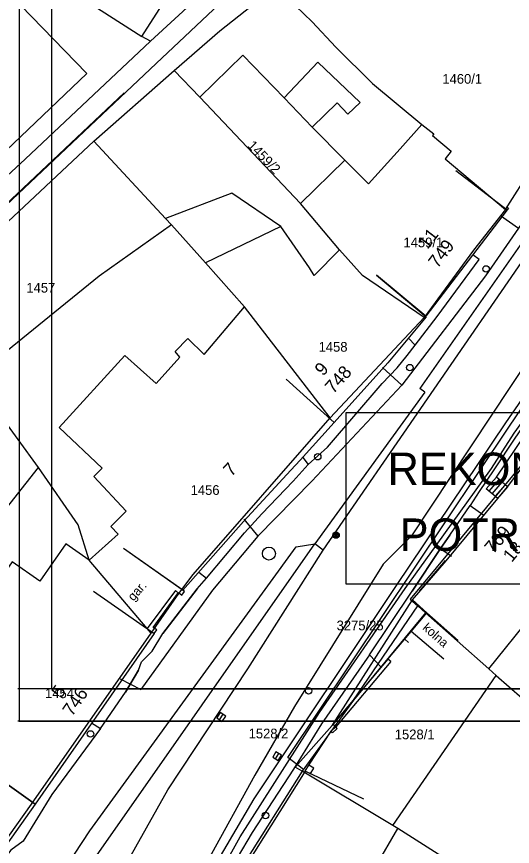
# Model space of a CAD drawing. Extents: x -601580 to 4, y -1204314 to 4.
# Drawn here: x -599005.3 to -598967.1, y -1204055 to -1203991 of the extents above; entities that cross this region are included whole.
import ezdxf

# ---------------------------------------------------------------- set-up
doc = ezdxf.new("R2010")
doc.units = 0
for name, color, linetype in [('00-INNOGY-NTL', 7, 'Continuous'), ('00-KN-HRANICE PARCEL', 7, 'Continuous'), ('00-KN-PARC. CISLA', 7, 'Continuous'), ('00-KN-VNITRNI KRESBA', 7, 'Continuous'), ('00-POLOHOPIS', 7, 'Continuous'), ('00-RAZÍTKO', 7, 'Continuous'), ('00-SITE KOM. KABEL', 7, 'Continuous'), ('00-VAK-KANAL-POTRUBI', 7, 'Continuous'), ('00-VAK-VODA-RAD IGIS', 7, 'Continuous'), ('11-REKONSTRUKCE VODOVOD', 7, 'Continuous'), ('11-REKONSTRUKCE VODOVOD POPIS', 7, 'Continuous'), ('Vrstva 25', 7, 'Continuous'), ('Vrstva 27', 7, 'Continuous'), ('Vrstva 28', 7, 'Continuous')]:
    doc.layers.add(name, color=color, linetype=linetype)

# ---------------------------------------------------------------- blocks, each defined once
blk = doc.blocks.new('6.30_40')
at = {"layer": 'Vrstva 27'}
blk.add_line((-0.25, 0.001), (0.25, -0.001), dxfattribs=at)
blk.add_lwpolyline([(-0.25, -0.25), (0.25, -0.25), (0.25, 0.25), (-0.25, 0.25)], close=True, dxfattribs=at)
blk = doc.blocks.new('6.30_42')
at = {"layer": 'Vrstva 27'}
blk.add_line((-0.25, 0), (0.25, 0), dxfattribs=at)
blk.add_lwpolyline([(-0.25, -0.25), (0.25, -0.25), (0.25, 0.25), (-0.25, 0.25)], close=True, dxfattribs=at)
blk = doc.blocks.new('6.14A_86')
at = {"layer": 'Vrstva 28'}
blk.add_circle((0, 0), 0.25, dxfattribs=at)
blk = doc.blocks.new('6.20_40')
at = {"layer": 'Vrstva 27'}
blk.add_circle((0, 0), 0.5, dxfattribs=at)
blk = doc.blocks.new('6.01A_954')
at = {"layer": 'Vrstva 25'}
for radius in [0.25, 0.2, 0.15, 0.1, 0.05]:
    blk.add_circle((0, 0), radius, dxfattribs=at)
blk = doc.blocks.new('6.14A_88')
at = {"layer": 'Vrstva 28'}
blk.add_circle((0, 0), 0.25, dxfattribs=at)
blk = doc.blocks.new('6.14A_90')
at = {"layer": 'Vrstva 28'}
blk.add_circle((0, 0), 0.25, dxfattribs=at)
blk = doc.blocks.new('6.14A_92')
at = {"layer": 'Vrstva 28'}
blk.add_circle((0, 0), 0.25, dxfattribs=at)
blk = doc.blocks.new('6.14A_206')
at = {"layer": 'Vrstva 28'}
blk.add_circle((0, 0), 0.25, dxfattribs=at)
blk = doc.blocks.new('6.14A_302')
at = {"layer": 'Vrstva 28'}
blk.add_circle((0, 0), 0.25, dxfattribs=at)

msp = doc.modelspace()

# ---------------------------------------------------------------- linework, layer by layer
for points in [[(-598795.141, -1204045.311), (-598795.141, -1203896.811), (-599005.141, -1203896.811), (-599005.141, -1204045.311)], [(-598797.641, -1204042.811), (-598797.641, -1203899.311), (-599002.641, -1203899.311), (-599002.641, -1204042.811)]]:
    msp.add_lwpolyline(points, close=True)
at = {"layer": '00-INNOGY-NTL'}
for p, q in [((-598968.021, -1204006.319), (-598966.621, -1204007.289)), ((-598977.121, -1204018.029), (-598975.631, -1204019.399)), ((-598987.801, -1204029.729), (-598986.721, -1204031.039)), ((-598972.971, -1204031.749), (-598971.791, -1204032.589)), ((-598997.361, -1204042.039), (-598995.761, -1204042.849))]:
    msp.add_line(p, q, dxfattribs=at)
for points in [[(-599005.341, -1204091.589), (-599005.131, -1204090.939), (-599004.091, -1204087.809), (-599003.251, -1204085.249), (-599002.821, -1204084.189), (-598999.771, -1204076.569), (-598999.001, -1204074.639), (-598993.761, -1204064.399), (-598991.641, -1204060.589), (-598988.091, -1204054.209), (-598981.981, -1204044.629), (-598975.361, -1204035.079), (-598972.971, -1204031.749), (-598968.721, -1204025.819), (-598966.971, -1204023.099), (-598966.421, -1204022.349), (-598957.941, -1204009.119), (-598956.561, -1204006.979), (-598952.531, -1204001.229), (-598950.211, -1203997.919), (-598947.591, -1203994.199), (-598947.031, -1203993.329), (-598943.331, -1203987.639)], [(-598950.211, -1203997.919), (-598957.331, -1203993.749), (-598965.241, -1204005.299), (-598966.621, -1204007.289), (-598969.171, -1204010.959), (-598975.631, -1204019.399), (-598982.561, -1204026.809), (-598986.721, -1204031.039), (-598990.221, -1204035.209), (-598995.761, -1204042.849)]]:
    msp.add_lwpolyline(points, dxfattribs=at)
at = {"layer": '00-KN-HRANICE PARCEL'}
for p, q in [((-599003.721, -1203987.359), (-598995.671, -1203992.519)), ((-598995.001, -1203992.879), (-598995.671, -1203992.519)), ((-598967.621, -1204005.849), (-598960.751, -1203994.939)), ((-598999.391, -1204000.599), (-598993.191, -1203995.129)), ((-598991.201, -1203997.199), (-598993.191, -1203995.129)), ((-598983.441, -1204005.389), (-598991.201, -1203997.199)), ((-599012.961, -1204013.289), (-598999.391, -1204000.599)), ((-598973.911, -1204014.169), (-598978.661, -1204010.939)), ((-598981.151, -1204021.929), (-598973.911, -1204014.169)), ((-599003.661, -1204025.739), (-599008.201, -1204019.549)), ((-598974.971, -1204035.909), (-598974.401, -1204036.409)), ((-598979.351, -1204043.679), (-598974.401, -1204036.409)), ((-598974.401, -1204036.409), (-598973.791, -1204036.949)), ((-598973.791, -1204036.949), (-598979.351, -1204043.679)), ((-599004.181, -1204051.709), (-598994.971, -1204038.519)), ((-598979.351, -1204043.679), (-598983.321, -1204049.149)), ((-598983.321, -1204049.149), (-598992.241, -1204063.319)), ((-598983.321, -1204049.149), (-598983.841, -1204048.839)), ((-599006.451, -1204054.889), (-599004.181, -1204051.709))]:
    msp.add_line(p, q, dxfattribs=at)
for points in [[(-598995.671, -1203992.519), (-598985.941, -1203977.339), (-598982.721, -1203979.379), (-598979.481, -1203974.339), (-598976.971, -1203975.949), (-598970.011, -1203965.069), (-598984.651, -1203955.769), (-598981.531, -1203950.449)], [(-598995.001, -1203992.879), (-598990.001, -1203988.239), (-598985.791, -1203985.299), (-598981.511, -1203982.679), (-598973.581, -1203978.179), (-598966.481, -1203973.349)], [(-599019.651, -1204009.959), (-599020.431, -1204010.699), (-599022.741, -1204008.329), (-599022.061, -1204007.629), (-599025.141, -1204004.379), (-599007.621, -1203987.459), (-598999.921, -1203995.369), (-599017.481, -1204012.109), (-599019.651, -1204009.959)], [(-598993.191, -1203995.129), (-598989.661, -1203992.089), (-598985.151, -1203988.489)], [(-598983.821, -1203990.159), (-598982.531, -1203991.399), (-598980.721, -1203993.349), (-598977.881, -1203996.129), (-598974.071, -1203999.309), (-598973.151, -1204000.009), (-598973.261, -1204000.139), (-598971.811, -1204001.369), (-598972.281, -1204001.959), (-598967.621, -1204005.849)], [(-599018.191, -1204014.529), (-599017.571, -1204013.879), (-599004.681, -1204001.969), (-598995.001, -1203992.879)], [(-598991.201, -1203997.199), (-598987.891, -1203993.959), (-598984.711, -1203997.249), (-598982.531, -1203999.499), (-598980.011, -1204002.039), (-598983.441, -1204005.389)], [(-598993.391, -1204007.039), (-598993.851, -1204006.539), (-598999.391, -1204000.599)], [(-598978.661, -1204010.939), (-598980.431, -1204008.969), (-598983.441, -1204005.389)], [(-598967.621, -1204005.849), (-598970.101, -1204008.979), (-598973.911, -1204014.169)], [(-598993.391, -1204007.039), (-598998.961, -1204010.989), (-599008.711, -1204018.879)], [(-598981.151, -1204021.929), (-598987.761, -1204013.369), (-598990.771, -1204009.979), (-598993.391, -1204007.039)], [(-598994.971, -1204038.519), (-598992.821, -1204035.449), (-598991.731, -1204033.999), (-598981.151, -1204021.929)], [(-598963.681, -1204024.899), (-598965.091, -1204023.979), (-598974.971, -1204035.909)], [(-599023.331, -1204050.159), (-599017.451, -1204043.239), (-599003.661, -1204025.739)], [(-598999.751, -1204032.889), (-599000.581, -1204030.179), (-599003.661, -1204025.739)], [(-598999.751, -1204032.889), (-599001.541, -1204031.639), (-599003.541, -1204034.509), (-599005.691, -1204033.009), (-599010.861, -1204040.419), (-599008.031, -1204042.339), (-599011.601, -1204046.569)], [(-598994.971, -1204038.519), (-598995.271, -1204038.169), (-598999.751, -1204032.889)], [(-598973.791, -1204036.949), (-598968.911, -1204041.269), (-598968.351, -1204041.779), (-598961.331, -1204047.889), (-598960.151, -1204049.099), (-598959.331, -1204049.719), (-598956.731, -1204050.909)], [(-598983.841, -1204048.839), (-598981.011, -1204045.639), (-598979.351, -1204043.679)], [(-598962.651, -1204062.019), (-598963.551, -1204061.449), (-598968.091, -1204058.559), (-598975.941, -1204053.569), (-598976.311, -1204053.359), (-598983.321, -1204049.149)]]:
    msp.add_lwpolyline(points, dxfattribs=at)
at = {"layer": '00-KN-VNITRNI KRESBA'}
for p, q in [((-598982.101, -1203994.499), (-598984.711, -1203997.249)), ((-598978.831, -1203997.609), (-598982.101, -1203994.499)), ((-598979.781, -1203998.499), (-598978.831, -1203997.609)), ((-598982.531, -1203999.499), (-598980.601, -1203997.639)), ((-598980.601, -1203997.639), (-598979.781, -1203998.499)), ((-598974.071, -1203999.309), (-598975.761, -1204001.189)), ((-598975.761, -1204001.189), (-598978.201, -1204003.869)), ((-598978.201, -1204003.869), (-598980.011, -1204002.039)), ((-598988.741, -1204004.589), (-598993.851, -1204006.539)), ((-598984.961, -1204007.169), (-598988.741, -1204004.589)), ((-598984.961, -1204007.169), (-598990.771, -1204009.979)), ((-598982.751, -1204010.359), (-598984.961, -1204007.169)), ((-598980.431, -1204008.969), (-598982.391, -1204010.939)), ((-598982.391, -1204010.939), (-598982.751, -1204010.359)), ((-598990.871, -1204017.029), (-598987.761, -1204013.369)), ((-598993.121, -1204016.809), (-598992.141, -1204015.799)), ((-598992.141, -1204015.799), (-598990.871, -1204017.029)), ((-598992.761, -1204017.229), (-598993.121, -1204016.809)), ((-599002.051, -1204022.669), (-598996.981, -1204017.119)), ((-598996.981, -1204017.119), (-598994.571, -1204019.269)), ((-598994.571, -1204019.269), (-598992.761, -1204017.229)), ((-598998.741, -1204025.809), (-599002.051, -1204022.669)), ((-598999.391, -1204026.449), (-598998.741, -1204025.809)), ((-598996.901, -1204029.109), (-598999.391, -1204026.449)), ((-598998.081, -1204030.299), (-598996.901, -1204029.109)), ((-598999.751, -1204032.889), (-598997.511, -1204030.879)), ((-598997.511, -1204030.879), (-598998.081, -1204030.299)), ((-598968.911, -1204041.269), (-598962.831, -1204033.689)), ((-598993.081, -1204035.239), (-598995.271, -1204038.169)), ((-598992.821, -1204035.449), (-598993.081, -1204035.239)), ((-598976.311, -1204053.359), (-598968.351, -1204041.779)), ((-598979.141, -1204059.129), (-598975.941, -1204053.569))]:
    msp.add_line(p, q, dxfattribs=at)
at = {"layer": '00-POLOHOPIS'}
for p, q in [((-598957.073, -1203995.075), (-598974.227, -1204019.66)), ((-598981.689, -1204032.108), (-598956.461, -1203995.502)), ((-598967.595, -1204022.313), (-598955.685, -1204004.762)), ((-598967.514, -1204005.665), (-598967.617, -1204005.8)), ((-598967.514, -1204005.665), (-598967.395, -1204005.756)), ((-598967.395, -1204005.756), (-598967.498, -1204005.891)), ((-598973.746, -1204014.12), (-598976.697, -1204017.664)), ((-598973.842, -1204019.929), (-598982.336, -1204031.638)), ((-598973.842, -1204019.929), (-598974.227, -1204019.66)), ((-598976.036, -1204034.841), (-598967.595, -1204022.313)), ((-598968.333, -1204026.481), (-598966.132, -1204023.248)), ((-598969.126, -1204027.381), (-598968.333, -1204026.481)), ((-598968.895, -1204027.573), (-598968.107, -1204026.679)), ((-598968.664, -1204027.764), (-598967.882, -1204026.877)), ((-598967.466, -1204027.225), (-598968.333, -1204026.481)), ((-598968.218, -1204028.134), (-598969.126, -1204027.381)), ((-598968.433, -1204027.956), (-598967.657, -1204027.075)), ((-598967.466, -1204027.225), (-598968.081, -1204027.968)), ((-599007.274, -1204067.242), (-598982.336, -1204031.638)), ((-598999.692, -1204053.769), (-598983.786, -1204031.875)), ((-598987.508, -1204041.281), (-598981.689, -1204032.108)), ((-598983.786, -1204031.875), (-598982.336, -1204031.638)), ((-598981.689, -1204032.108), (-598982.336, -1204031.638)), ((-598974.23, -1204035.259), (-598972.265, -1204032.926)), ((-598987.019, -1204051.292), (-598976.036, -1204034.841)), ((-598980.955, -1204045.555), (-598974.81, -1204035.948)), ((-598975.1, -1204039.244), (-598975.406, -1204038.987)), ((-598976.694, -1204040.517), (-598980.955, -1204045.555)), ((-598976.465, -1204040.711), (-598980.726, -1204045.749)), ((-598976.465, -1204040.711), (-598976.694, -1204040.517)), ((-598993.668, -1204050.595), (-598987.508, -1204041.281)), ((-598980.726, -1204045.749), (-598980.955, -1204045.555)), ((-598982.793, -1204048.692), (-598981.083, -1204046.084)), ((-598981.083, -1204046.084), (-598980.726, -1204045.749)), ((-598980.98, -1204046.193), (-598981.083, -1204046.084)), ((-598980.98, -1204046.193), (-598980.623, -1204045.858)), ((-598980.623, -1204045.858), (-598980.726, -1204045.749)), ((-598983.082, -1204049.163), (-598982.793, -1204048.692)), ((-598982.409, -1204048.927), (-598982.793, -1204048.692)), ((-598982.698, -1204049.398), (-598982.409, -1204048.927)), ((-598999.904, -1204061.635), (-598993.668, -1204050.595)), ((-598993.627, -1204062.547), (-598987.019, -1204051.292)), ((-599019.319, -1204083.404), (-598999.692, -1204053.769))]:
    msp.add_line(p, q, dxfattribs=at)
for points in [[(-598971.466, -1204002.849), (-598967.498, -1204005.891), (-598973.783, -1204014.088), (-598977.588, -1204010.921)], [(-598977.588, -1204010.921), (-598973.746, -1204014.12), (-598976.697, -1204017.664), (-598980.834, -1204022.273), (-598984.549, -1204018.926)], [(-598984.549, -1204018.926), (-598980.834, -1204022.273), (-598983.456, -1204025.183), (-598984.197, -1204025.959), (-598987.83, -1204029.915), (-598992.52, -1204035.195), (-598997.105, -1204032.002)], [(-598971.277, -1204039.077), (-598973.693, -1204036.962), (-598974.81, -1204035.948), (-598972.204, -1204032.94), (-598967.475, -1204027.237), (-598965.076, -1204024.081), (-598960.868, -1204027.162)], [(-598999.411, -1204035.27), (-598994.73, -1204038.533), (-598994.536, -1204038.266), (-598994.803, -1204038.072), (-598992.851, -1204035.383), (-598992.584, -1204035.577), (-598992.378, -1204035.294), (-598997.105, -1204032.002)], [(-598999.411, -1204035.27), (-598994.73, -1204038.533), (-599003.909, -1204051.701), (-599007.988, -1204048.81)], [(-598972.396, -1204040.531), (-598974.911, -1204038.398), (-598973.693, -1204036.962), (-598971.277, -1204039.077)], [(-598976.694, -1204040.517), (-598974.911, -1204038.398)], [(-599007.988, -1204048.81), (-599003.909, -1204051.701), (-599012.437, -1204063.732), (-599016.516, -1204060.84)], [(-598978.568, -1204051.313), (-598983.082, -1204049.163), (-598992.166, -1204063.613), (-598992.166, -1204063.613), (-598984.359, -1204068.144)]]:
    msp.add_lwpolyline(points, dxfattribs=at)
at = {"layer": '00-RAZÍTKO'}
for points in [[(-599005.242, -1203896.811), (-598795.141, -1203896.811), (-598795.141, -1204045.311), (-599005.242, -1204045.311)], [(-599005.242, -1203899.311), (-598797.641, -1203899.311), (-598797.641, -1204042.811), (-599005.242, -1204042.811)]]:
    msp.add_lwpolyline(points, dxfattribs=at)
at = {"layer": '00-SITE KOM. KABEL'}
for points in [[(-598983.211, -1204049.029), (-598984.421, -1204048.099), (-598967.311, -1204022.559), (-598957.421, -1204007.979), (-598945.701, -1203990.539), (-598943.221, -1203986.789), (-598942.991, -1203984.659), (-598936.941, -1203975.459), (-598934.621, -1203973.279), (-598927.721, -1203962.939), (-598909.841, -1203938.099), (-598898.481, -1203923.139)], [(-598974.591, -1204016.319), (-598972.911, -1204014.109), (-598969.661, -1204009.719), (-598970.151, -1204009.349)], [(-598975.121, -1204015.769), (-598974.591, -1204016.319)], [(-598982.841, -1204025.509), (-598981.361, -1204024.179), (-598977.131, -1204019.269), (-598975.981, -1204018.069), (-598975.221, -1204017.109), (-598974.591, -1204016.319)], [(-598975.981, -1204018.069), (-598977.131, -1204019.269)], [(-598965.041, -1204020.749), (-598966.901, -1204023.489), (-598968.531, -1204025.929), (-598969.661, -1204027.609), (-598970.351, -1204028.669)], [(-598983.271, -1204024.979), (-598982.841, -1204025.509)], [(-598990.701, -1204034.279), (-598987.751, -1204030.789), (-598986.421, -1204029.319), (-598984.011, -1204026.789), (-598982.841, -1204025.509)], [(-598982.841, -1204025.509), (-598984.011, -1204026.789)], [(-598968.531, -1204025.929), (-598969.661, -1204027.609)], [(-598978.131, -1204040.179), (-598974.831, -1204035.279), (-598972.651, -1204031.979), (-598971.921, -1204030.959), (-598970.351, -1204028.669)], [(-598970.351, -1204028.669), (-598969.291, -1204029.429)], [(-598986.421, -1204029.319), (-598987.751, -1204030.789)], [(-598971.921, -1204030.959), (-598972.651, -1204031.979)], [(-598972.651, -1204031.979), (-598974.831, -1204035.279)], [(-598991.281, -1204033.809), (-598990.701, -1204034.279)], [(-598998.881, -1204045.859), (-598996.951, -1204043.069), (-598995.941, -1204041.369), (-598995.701, -1204040.729), (-598994.881, -1204039.909), (-598994.071, -1204038.539), (-598991.401, -1204035.099), (-598990.701, -1204034.279)], [(-598991.401, -1204035.099), (-598994.071, -1204038.539)], [(-598978.131, -1204040.179), (-598981.811, -1204045.499), (-598983.971, -1204048.999), (-598987.181, -1204053.879), (-598989.491, -1204057.789)], [(-598977.221, -1204041.149), (-598978.131, -1204040.179)], [(-598995.941, -1204041.369), (-598996.951, -1204043.069)], [(-598999.561, -1204045.439), (-598998.881, -1204045.859)], [(-598981.811, -1204045.499), (-598983.971, -1204048.999)], [(-598998.881, -1204045.859), (-599002.621, -1204050.959), (-599004.841, -1204054.549), (-599005.781, -1204055.249), (-599007.091, -1204056.939), (-599007.731, -1204058.179), (-599011.891, -1204063.929), (-599013.731, -1204066.989), (-599017.001, -1204073.249)], [(-599002.621, -1204050.959), (-599004.841, -1204054.549)]]:
    msp.add_lwpolyline(points, dxfattribs=at)
at = {"layer": '00-VAK-KANAL-POTRUBI'}
for points in [[(-598989.267, -1203989.597), (-598994.568, -1203994.595), (-599006.613, -1204005.953), (-599015.349, -1204014.191), (-599025.818, -1204026.019), (-599032.061, -1204033.849), (-599056.578, -1204064.6), (-599057.737, -1204066.054)], [(-598997.033, -1203996.855), (-599015.382, -1204014.136), (-599025.903, -1204025.934), (-599057.734, -1204066.016), (-599057.737, -1204066.054)]]:
    msp.add_lwpolyline(points, dxfattribs=at)
at = {"layer": '00-VAK-VODA-RAD IGIS'}
msp.add_lwpolyline([(-598939.946, -1203977.592), (-598942.641, -1203981.348), (-598943.971, -1203984.228), (-598944.931, -1203985.818), (-598956.591, -1204003.418), (-598965.731, -1204017.208), (-598974.871, -1204031.008), (-598977.061, -1204033.198), (-598983.911, -1204044.168), (-598986.961, -1204049.468), (-598990.591, -1204056.048), (-598994.634, -1204063.36), (-599001.351, -1204075.798), (-599010.001, -1204098.838), (-599016.452, -1204114.902), (-599018.717, -1204120.54), (-599024.191, -1204130.198), (-599033.501, -1204145.528), (-599038.841, -1204153.758), (-599042.18, -1204157.387), (-599042.541, -1204158.028)], dxfattribs=at)
at = {"layer": '11-REKONSTRUKCE VODOVOD'}
msp.add_lwpolyline([(-598979.913, -1204021.511), (-598907.344, -1204021.511), (-598907.344, -1204034.732), (-598979.913, -1204034.732)], close=True, dxfattribs=at)
at = {"layer": '11-REKONSTRUKCE VODOVOD POPIS'}
msp.add_lwpolyline([(-598979.913, -1204021.511), (-598907.344, -1204021.511), (-598907.344, -1204034.732), (-598979.913, -1204034.732)], close=True, dxfattribs=at)

# ---------------------------------------------------------------- block references
at = {"layer": '00-POLOHOPIS', "rotation": -90.00000000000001}
for name, p in [('6.14A_88', (-598969.131, -1204010.437)), ('6.14A_90', (-598975.011, -1204018.048)), ('6.14A_92', (-598982.113, -1204024.913)), ('6.14A_206', (-598999.643, -1204046.288))]:
    msp.add_blockref(name, p, dxfattribs=at)
at = {"layer": '00-POLOHOPIS'}
for name, p, xscale, yscale, rotation in [('6.01A_954', (-598980.702, -1204030.956), 0.99999916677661, 0.99999916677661, 59.52314605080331), ('6.20_40', (-598985.875, -1204032.382), 0.99999916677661, 0.99999916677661, 59.52314605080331), ('6.14A_302', (-598982.812, -1204042.961), 1.00000010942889, 1.0000001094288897, 147.91820085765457), ('6.30_40', (-598989.555, -1204044.985), 1.00000166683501, 1.0000016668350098, 56.90111451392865), ('6.30_42', (-598985.245, -1204048.001), 0.99999916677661, 0.99999916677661, 59.52314605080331), ('6.14A_86', (-598986.14, -1204052.573), 0.99999916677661, 0.99999916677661, 59.52314605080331)]:
    msp.add_blockref(name, p, dxfattribs=dict(at, xscale=xscale, yscale=yscale, rotation=rotation))

# ---------------------------------------------------------------- texts
at = {"layer": '00-KN-PARC. CISLA'}
for s, p in [('1460/1', (-598972.5, -1203996.159)), ('1459/1', (-598975.5, -1204008.769)), ('1457', (-599004.586, -1204012.259)), ('1458', (-598982.046, -1204016.819)), ('1456', (-598991.916, -1204027.859)), ('3275/25', (-598980.656, -1204038.299)), ('1454', (-599003.146, -1204043.529)), ('1528/2', (-598987.444, -1204046.629)), ('1528/1', (-598976.17, -1204046.699))]:
    msp.add_text(s, height=0.75, dxfattribs=at).set_placement(p)
msp.add_text('1459/2', height=0.75, rotation=314, dxfattribs=at).set_placement((-598987.58, -1204000.974))
at = {"layer": '00-POLOHOPIS'}
for s, height, rotation, p in [('11', 1, 52.52127, (-598973.641, -1204008.973)), ('749', 1, 52.52127, (-598972.875, -1204010.439)), ('9', 1, 48.08911, (-598981.701, -1204018.748)), ('748', 1, 48.08911, (-598980.908, -1204020.11)), ('7', 1, 47.43713, (-598988.766, -1204026.5)), ('769', 1, 50.33405, (-598968.574, -1204032.48)), ('18', 1, 50.33405, (-598967.148, -1204033.11)), ('gar.', 0.7, 48.34021, (-598996.329, -1204036.088)), ('kolna', 0.7, 318.53764, (-598974.082, -1204038.184)), ('5', 1, 55.12086, (-599001.908, -1204043.585)), ('746', 1, 55.12086, (-599001.059, -1204044.989))]:
    msp.add_text(s, height=height, rotation=rotation, dxfattribs=at).set_placement(p)
at = {"layer": '11-REKONSTRUKCE VODOVOD'}
for s, p in [('REKONSTRUKCE VODOVODU 26,60 m', (-598976.723, -1204027.099)), (' POTRUBÍ PE DN100 ', (-598976.723, -1204032.176))]:
    msp.add_text(s, height=2.5, dxfattribs=at).set_placement(p)

doc.saveas('drawing.dxf')
